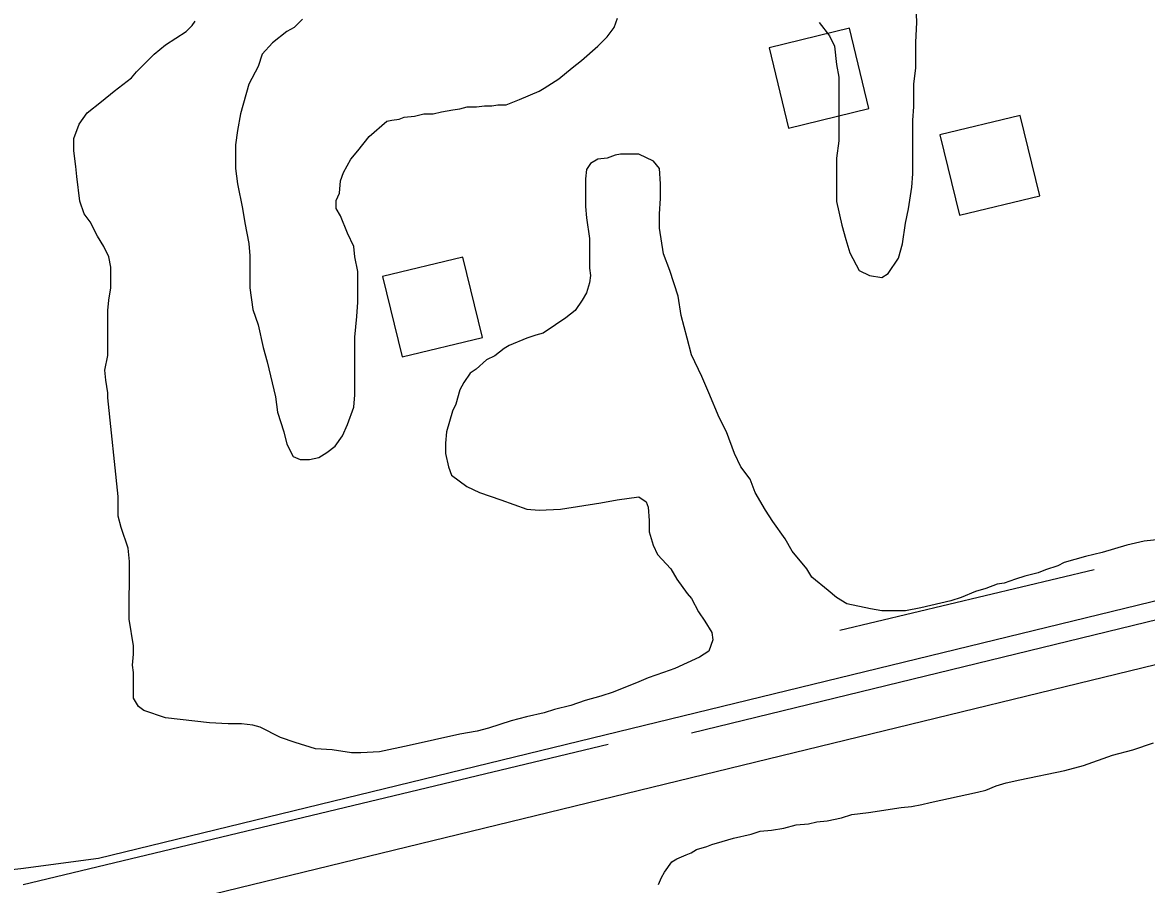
# Model space of a CAD drawing. Extents: x 3263578 to 3301413, y 764927 to 798602.
# Drawn here: x 3295760 to 3296303, y 790524 to 790941 of the extents above; entities that cross this region are included whole.
import ezdxf

# ---------------------------------------------------------------- set-up
doc = ezdxf.new("R2010")
doc.units = 0
for name, color, linetype in [('V-BLDG-OTLN', 7, 'Continuous'), ('V-ROAD-CNTR', 7, 'Continuous'), ('V-SITE-VEGE', 7, 'Continuous'), ('V-TOPO-SHOR', 7, 'Continuous')]:
    doc.layers.add(name, color=color, linetype=linetype)

msp = doc.modelspace()

# ---------------------------------------------------------------- linework, layer by layer
at = {"layer": 'V-BLDG-OTLN'}
for points in [[(3296130.19, 790890.22), (3296169.05, 790899.69), (3296159.58, 790938.55), (3296120.72, 790929.08)], [(3296212.87, 790848.07), (3296251.73, 790857.54), (3296242.26, 790896.41), (3296203.4, 790886.94)], [(3295943.2, 790779.5), (3295982.06, 790788.97), (3295972.59, 790827.84), (3295933.73, 790818.37)]]:
    msp.add_lwpolyline(points, close=True, dxfattribs=at)
at = {"layer": 'V-ROAD-CNTR'}
for points in [[(3295724.13, 790528.05), (3295758.79, 790531.97), (3295796.31, 790536.96), (3296650.89, 790745.21), (3296837.18, 790781.07)], [(3295723.23, 790497.75), (3295762.45, 790502.19), (3295801.86, 790507.43), (3296657.28, 790715.89), (3296842.85, 790751.61)]]:
    msp.add_lwpolyline(points, dxfattribs=at)
at = {"layer": 'V-SITE-VEGE'}
for p, q in [((3296192.27, 790941.38), (3296191.78, 790953.33)), ((3295841.73, 790939.96), (3295843.22, 790941.96)), ((3295895.01, 790942.94), (3295891.02, 790938.96)), ((3296045.88, 790938.92), (3296047.38, 790943.4)), ((3296144.97, 790941.39), (3296149.95, 790934.91)), ((3296191.77, 790931.92), (3296192.27, 790941.38)), ((3295828.78, 790930.51), (3295838.74, 790936.98)), ((3295838.74, 790936.98), (3295841.73, 790939.96)), ((3295887.54, 790936.96), (3295880.57, 790931.49)), ((3295891.02, 790938.96), (3295887.54, 790936.96)), ((3296042.4, 790934.44), (3296045.88, 790938.92)), ((3295823.3, 790926.03), (3295828.78, 790930.51)), ((3295880.57, 790931.49), (3295875.58, 790926.01)), ((3296029.94, 790922.99), (3296037.91, 790929.96)), ((3296037.91, 790929.96), (3296042.4, 790934.44)), ((3296149.95, 790934.91), (3296152.44, 790929.93)), ((3296152.44, 790929.93), (3296153.43, 790920.97)), ((3296191.77, 790919.47), (3296191.77, 790931.92)), ((3295814.83, 790917.56), (3295823.3, 790926.03)), ((3295875.58, 790926.01), (3295873.59, 790920.04)), ((3295873.59, 790920.04), (3295869.11, 790911.58)), ((3296018.99, 790914.03), (3296025.46, 790919.5)), ((3296025.46, 790919.5), (3296029.94, 790922.99)), ((3296153.43, 790920.97), (3296154.42, 790914.99)), ((3296190.77, 790911.5), (3296191.77, 790919.47)), ((3295803.88, 790908.1), (3295812.35, 790914.58)), ((3295812.35, 790914.58), (3295814.83, 790917.56)), ((3296012.02, 790909.55), (3296018.99, 790914.03)), ((3296154.42, 790914.99), (3296154.42, 790884.12)), ((3295797.9, 790903.12), (3295803.88, 790908.1)), ((3295869.11, 790911.58), (3295865.12, 790897.14)), ((3296000.06, 790904.07), (3296009.52, 790908.06)), ((3296009.52, 790908.06), (3296012.02, 790909.55)), ((3296190.77, 790900.55), (3296190.77, 790911.5)), ((3295790.93, 790897.65), (3295797.9, 790903.12)), ((3295993.59, 790901.59), (3296000.06, 790904.07)), ((3295786.95, 790892.18), (3295790.93, 790897.65)), ((3295958.23, 790897.11), (3295962.22, 790898.11)), ((3295962.22, 790898.11), (3295967.7, 790899.1)), ((3295967.7, 790899.1), (3295971.18, 790899.6)), ((3295971.18, 790899.6), (3295974.67, 790900.6)), ((3295974.67, 790900.6), (3295979.15, 790900.6)), ((3295979.15, 790900.6), (3295983.13, 790901.09)), ((3295983.13, 790901.09), (3295986.62, 790901.09)), ((3295986.62, 790901.09), (3295989.6, 790901.59)), ((3295989.6, 790901.59), (3295993.59, 790901.59)), ((3296190.27, 790894.08), (3296190.77, 790900.55)), ((3295784.45, 790885.2), (3295786.95, 790892.18)), ((3295865.12, 790897.14), (3295863.63, 790889.17)), ((3295927.36, 790886.17), (3295935.83, 790893.64)), ((3295935.83, 790893.64), (3295938.32, 790894.13)), ((3295938.32, 790894.13), (3295941.8, 790894.63)), ((3295941.8, 790894.63), (3295944.29, 790895.62)), ((3295944.29, 790895.62), (3295949.27, 790896.12)), ((3295949.27, 790896.12), (3295953.75, 790897.12)), ((3295953.75, 790897.12), (3295958.23, 790897.11)), ((3296190.26, 790868.18), (3296190.27, 790894.08)), ((3295863.63, 790889.17), (3295862.63, 790882.2)), ((3295784.45, 790879.23), (3295784.45, 790885.2)), ((3295862.63, 790882.2), (3295862.62, 790870.75)), ((3295921.88, 790879.2), (3295927.36, 790886.17)), ((3296154.42, 790884.12), (3296153.42, 790875.66)), ((3295785.45, 790871.76), (3295784.45, 790879.23)), ((3295918.39, 790875.21), (3295921.88, 790879.2)), ((3296042.38, 790875.68), (3296037.9, 790875.19)), ((3296046.37, 790877.18), (3296042.38, 790875.68)), ((3296048.85, 790877.68), (3296046.37, 790877.18)), ((3296057.82, 790877.67), (3296048.85, 790877.68)), ((3296064.79, 790874.19), (3296057.82, 790877.67)), ((3296153.42, 790875.66), (3296153.42, 790854.75)), ((3295785.94, 790866.78), (3295785.45, 790871.76)), ((3295862.62, 790870.75), (3295863.62, 790863.28)), ((3295914.91, 790868.74), (3295918.39, 790875.21)), ((3296032.42, 790870.21), (3296031.92, 790865.73)), ((3296034.41, 790873.2), (3296032.42, 790870.21)), ((3296037.9, 790875.19), (3296034.41, 790873.2)), ((3296067.77, 790870.7), (3296064.79, 790874.19)), ((3296068.27, 790863.23), (3296067.77, 790870.7)), ((3295787.43, 790854.83), (3295785.94, 790866.78)), ((3295912.91, 790858.78), (3295913.41, 790864.76)), ((3295913.41, 790864.76), (3295914.91, 790868.74)), ((3296031.92, 790865.73), (3296031.92, 790852.28)), ((3296189.77, 790861.71), (3296190.26, 790868.18)), ((3295863.62, 790863.28), (3295866.11, 790851.32)), ((3296068.27, 790856.26), (3296068.27, 790863.23)), ((3296188.27, 790851.25), (3296189.77, 790861.71)), ((3295789.42, 790848.85), (3295787.43, 790854.83)), ((3295911.42, 790855.3), (3295912.91, 790858.78)), ((3295911.42, 790851.31), (3295911.42, 790855.3)), ((3296067.77, 790848.79), (3296068.27, 790856.26)), ((3296153.42, 790854.75), (3296155.9, 790843.29)), ((3295792.41, 790844.87), (3295789.42, 790848.85)), ((3295866.11, 790851.32), (3295867.1, 790844.35)), ((3295913.41, 790847.83), (3295911.42, 790851.31)), ((3296031.92, 790852.28), (3296032.42, 790846.81)), ((3296067.77, 790841.82), (3296067.77, 790848.79)), ((3296186.77, 790844.28), (3296188.27, 790851.25)), ((3295795.9, 790837.9), (3295792.41, 790844.87)), ((3295867.1, 790844.35), (3295869.09, 790834.39)), ((3295916.89, 790839.36), (3295913.41, 790847.83)), ((3296032.42, 790846.81), (3296033.91, 790836.85)), ((3296155.9, 790843.29), (3296157.89, 790836.32)), ((3296185.28, 790834.33), (3296186.77, 790844.28)), ((3295798.88, 790832.92), (3295795.9, 790837.9)), ((3295919.88, 790832.89), (3295916.89, 790839.36)), ((3296069.76, 790829.37), (3296067.77, 790841.82)), ((3295801.37, 790827.94), (3295798.88, 790832.92)), ((3295869.09, 790834.39), (3295869.59, 790828.42)), ((3295920.38, 790827.91), (3295919.88, 790832.89)), ((3296033.91, 790836.85), (3296033.9, 790822.41)), ((3296157.89, 790836.32), (3296159.88, 790829.85)), ((3296183.29, 790827.35), (3296185.28, 790834.33)), ((3295802.37, 790822.96), (3295801.37, 790827.94)), ((3295869.59, 790828.42), (3295869.58, 790812.98)), ((3295921.87, 790820.94), (3295920.38, 790827.91)), ((3296072.74, 790821.4), (3296069.76, 790829.37)), ((3296159.88, 790829.85), (3296164.36, 790821.38)), ((3296178.3, 790819.88), (3296183.29, 790827.35)), ((3295802.36, 790813), (3295802.37, 790822.96)), ((3296033.9, 790822.41), (3296034.4, 790818.92)), ((3296076.72, 790808.95), (3296072.74, 790821.4)), ((3296164.36, 790821.38), (3296169.34, 790818.89)), ((3295921.87, 790806), (3295921.87, 790820.94)), ((3296034.4, 790818.92), (3296033.9, 790815.44)), ((3296169.34, 790818.89), (3296175.32, 790817.89)), ((3296175.32, 790817.89), (3296178.3, 790819.88)), ((3295801.37, 790807.03), (3295802.36, 790813)), ((3295869.58, 790812.98), (3295871.08, 790802.53)), ((3296032.41, 790810.46), (3296030.42, 790806.97)), ((3296033.9, 790815.44), (3296032.41, 790810.46)), ((3295800.87, 790802.04), (3295801.37, 790807.03)), ((3295921.37, 790799.03), (3295921.87, 790806)), ((3296030.42, 790806.97), (3296026.93, 790801.99)), ((3296078.21, 790799.49), (3296076.72, 790808.95)), ((3295800.86, 790780.14), (3295800.87, 790802.04)), ((3295871.08, 790802.53), (3295873.56, 790795.06)), ((3296026.93, 790801.99), (3296022.45, 790798.51)), ((3296081.2, 790788.54), (3296078.21, 790799.49)), ((3295873.56, 790795.06), (3295876.05, 790784.1)), ((3295920.37, 790789.07), (3295921.37, 790799.03)), ((3296017.47, 790795.03), (3296011.49, 790791.04)), ((3296022.45, 790798.51), (3296017.47, 790795.03)), ((3295920.36, 790761.19), (3295920.37, 790789.07)), ((3296003.52, 790788.56), (3295995.06, 790785.07)), ((3296008, 790790.05), (3296003.52, 790788.56)), ((3296011.49, 790791.04), (3296008, 790790.05)), ((3296083.19, 790780.57), (3296081.2, 790788.54)), ((3295876.05, 790784.1), (3295878.04, 790777.13)), ((3295992.57, 790783.58), (3295988.08, 790780.09)), ((3295995.06, 790785.07), (3295992.57, 790783.58)), ((3295799.37, 790773.17), (3295800.86, 790780.14)), ((3295984.1, 790778.1), (3295979.12, 790773.62)), ((3295988.08, 790780.09), (3295984.1, 790778.1)), ((3296088.17, 790770.11), (3296083.19, 790780.57)), ((3295799.86, 790768.19), (3295799.37, 790773.17)), ((3295878.04, 790777.13), (3295882.02, 790760.2)), ((3295979.12, 790773.62), (3295976.13, 790771.63)), ((3295800.86, 790762.21), (3295799.86, 790768.19)), ((3295973.14, 790767.15), (3295971.15, 790763.67)), ((3295976.13, 790771.63), (3295973.14, 790767.15)), ((3296091.65, 790762.15), (3296088.17, 790770.11)), ((3295800.86, 790759.72), (3295800.86, 790762.21)), ((3295971.15, 790763.67), (3295969.16, 790756.7)), ((3296096.63, 790750.19), (3296091.65, 790762.15)), ((3295805.82, 790711.92), (3295800.86, 790759.72)), ((3295882.02, 790760.2), (3295883.01, 790752.73)), ((3295919.86, 790755.21), (3295920.36, 790761.19)), ((3295969.16, 790756.7), (3295967.66, 790753.21)), ((3295883.01, 790752.73), (3295886, 790743.27)), ((3295916.87, 790746.75), (3295919.86, 790755.21)), ((3295967.66, 790753.21), (3295964.67, 790743.25)), ((3295914.38, 790741.27), (3295916.87, 790746.75)), ((3296100.11, 790743.22), (3296096.63, 790750.19)), ((3295886, 790743.27), (3295887.49, 790737.3)), ((3295910.9, 790736.29), (3295914.38, 790741.27)), ((3295964.67, 790743.25), (3295964.18, 790737.78)), ((3296104.09, 790732.76), (3296100.11, 790743.22)), ((3295887.49, 790737.3), (3295890.48, 790731.32)), ((3295906.91, 790733.31), (3295910.9, 790736.29)), ((3295964.18, 790737.78), (3295964.18, 790732.8)), ((3295890.48, 790731.32), (3295893.96, 790729.82)), ((3295893.96, 790729.82), (3295898.45, 790729.82)), ((3295898.45, 790729.82), (3295902.93, 790730.82)), ((3295902.93, 790730.82), (3295906.91, 790733.31)), ((3295964.18, 790732.8), (3295965.67, 790726.32)), ((3296107.08, 790726.29), (3296104.09, 790732.76)), ((3295965.67, 790726.32), (3295967.16, 790722.34)), ((3296111.56, 790720.32), (3296107.08, 790726.29)), ((3295967.16, 790722.34), (3295974.63, 790716.86)), ((3296114.05, 790713.84), (3296111.56, 790720.32)), ((3295974.63, 790716.86), (3295980.6, 790713.87)), ((3295980.6, 790713.87), (3295991.06, 790710.38)), ((3296119.02, 790705.38), (3296114.05, 790713.84)), ((3295805.82, 790702.46), (3295805.82, 790711.92)), ((3295991.06, 790710.38), (3296003.5, 790705.9)), ((3296019.93, 790705.89), (3296039.35, 790708.88)), ((3296039.35, 790708.88), (3296047.32, 790710.37)), ((3296047.32, 790710.37), (3296057.78, 790711.86)), ((3296057.78, 790711.86), (3296061.27, 790709.37)), ((3296061.27, 790709.37), (3296062.26, 790706.88)), ((3296062.26, 790706.88), (3296062.76, 790700.41)), ((3295807.31, 790696.98), (3295805.82, 790702.46)), ((3296003.5, 790705.9), (3296009.48, 790705.4)), ((3296009.48, 790705.4), (3296019.93, 790705.89)), ((3296122.51, 790699.9), (3296119.02, 790705.38)), ((3295810.8, 790687.02), (3295807.31, 790696.98)), ((3296062.76, 790700.41), (3296062.76, 790694.93)), ((3296128.48, 790691.43), (3296122.51, 790699.9)), ((3296062.76, 790694.93), (3296064.74, 790688.46)), ((3296131.97, 790685.45), (3296128.48, 790691.43)), ((3296311.22, 790691.39), (3296302.26, 790690.4)), ((3295811.3, 790680.55), (3295810.8, 790687.02)), ((3296064.74, 790688.46), (3296066.73, 790683.97)), ((3296138.94, 790676.99), (3296131.97, 790685.45)), ((3296293.79, 790688.41), (3296281.85, 790684.92)), ((3296302.26, 790690.4), (3296293.79, 790688.41)), ((3295811.29, 790652.66), (3295811.3, 790680.55)), ((3296066.73, 790683.97), (3296073.21, 790677)), ((3296263.42, 790679.95), (3296260.43, 790678.45)), ((3296273.88, 790682.93), (3296263.42, 790679.95)), ((3296281.85, 790684.92), (3296273.88, 790682.93)), ((3296073.21, 790677), (3296076.2, 790672.02)), ((3296141.42, 790673), (3296138.94, 790676.99)), ((3296250.97, 790674.97), (3296244.5, 790673.48)), ((3296254.46, 790676.46), (3296250.97, 790674.97)), ((3296260.43, 790678.45), (3296254.46, 790676.46)), ((3296076.2, 790672.02), (3296081.17, 790665.05)), ((3296149.39, 790666.53), (3296141.42, 790673)), ((3296231.05, 790669.5), (3296225.57, 790667.51)), ((3296234.54, 790669.99), (3296231.05, 790669.5)), ((3296240.01, 790671.99), (3296234.54, 790669.99)), ((3296244.5, 790673.48), (3296240.01, 790671.99)), ((3296081.17, 790665.05), (3296083.16, 790662.56)), ((3296153.37, 790663.04), (3296149.39, 790666.53)), ((3296220.59, 790666.01), (3296213.62, 790663.03)), ((3296225.57, 790667.51), (3296220.59, 790666.01)), ((3296083.16, 790662.56), (3296086.65, 790656.08)), ((3296158.35, 790660.05), (3296153.37, 790663.04)), ((3296169.8, 790657.56), (3296158.35, 790660.05)), ((3296194.2, 790658.05), (3296186.73, 790656.56)), ((3296208.64, 790661.54), (3296194.2, 790658.05)), ((3296213.62, 790663.03), (3296208.64, 790661.54)), ((3295813.28, 790639.72), (3295811.29, 790652.66)), ((3296086.65, 790656.08), (3296089.63, 790651.6)), ((3296175.28, 790656.56), (3296169.8, 790657.56)), ((3296186.73, 790656.56), (3296175.28, 790656.56)), ((3296089.63, 790651.6), (3296093.12, 790646.13)), ((3296093.62, 790642.64), (3296091.62, 790637.16)), ((3296093.12, 790646.13), (3296093.62, 790642.64)), ((3295813.28, 790635.73), (3295813.28, 790639.72)), ((3296091.62, 790637.16), (3296087.14, 790634.18)), ((3295812.78, 790630.26), (3295813.28, 790635.73)), ((3296087.14, 790634.18), (3296075.19, 790628.7)), ((3295813.27, 790626.77), (3295812.78, 790630.26)), ((3295813.27, 790614.32), (3295813.27, 790626.77)), ((3296069.71, 790626.71), (3296062.24, 790624.22)), ((3296075.19, 790628.7), (3296069.71, 790626.71)), ((3296057.76, 790622.23), (3296045.31, 790617.26)), ((3296062.24, 790624.22), (3296057.76, 790622.23)), ((3296039.33, 790615.27), (3296031.87, 790613.28)), ((3296045.31, 790617.26), (3296039.33, 790615.27)), ((3295815.76, 790610.33), (3295813.27, 790614.32)), ((3295818.25, 790608.34), (3295815.76, 790610.33)), ((3296024.89, 790610.79), (3296016.93, 790608.8)), ((3296031.87, 790613.28), (3296024.89, 790610.79)), ((3295828.71, 790604.86), (3295818.25, 790608.34)), ((3295850.12, 790602.36), (3295828.71, 790604.86)), ((3296003.48, 790605.32), (3295996.01, 790603.33)), ((3296011.95, 790607.31), (3296003.48, 790605.32)), ((3296016.93, 790608.8), (3296011.95, 790607.31)), ((3295859.08, 790601.86), (3295850.12, 790602.36)), ((3295865.55, 790601.86), (3295859.08, 790601.86)), ((3295871.03, 790601.36), (3295865.55, 790601.86)), ((3295874.52, 790600.36), (3295871.03, 790601.36)), ((3295884.47, 790595.39), (3295874.52, 790600.36)), ((3295979.58, 790598.35), (3295971.11, 790596.86)), ((3295985.06, 790599.84), (3295979.58, 790598.35)), ((3295996.01, 790603.33), (3295985.06, 790599.84)), ((3295891.44, 790592.89), (3295884.47, 790595.39)), ((3295901.4, 790589.9), (3295891.44, 790592.89)), ((3295971.11, 790596.86), (3295946.71, 790591.39)), ((3296296.76, 790589.31), (3296306.72, 790592.8)), ((3295909.37, 790589.4), (3295901.4, 790589.9)), ((3295918.83, 790587.91), (3295909.37, 790589.4)), ((3295923.31, 790587.91), (3295918.83, 790587.91)), ((3295932.27, 790588.4), (3295923.31, 790587.91)), ((3295946.71, 790591.39), (3295932.27, 790588.4)), ((3296286.8, 790586.83), (3296296.76, 790589.31)), ((3296263.89, 790579.36), (3296272.86, 790581.85)), ((3296272.86, 790581.85), (3296286.8, 790586.83)), ((3296241.98, 790574.89), (3296263.89, 790579.36)), ((3296225.55, 790569.91), (3296230.53, 790571.9)), ((3296230.53, 790571.9), (3296235.51, 790573.4)), ((3296235.51, 790573.4), (3296241.98, 790574.89)), ((3296198.66, 790563.94), (3296221.57, 790568.91)), ((3296221.57, 790568.91), (3296225.55, 790569.91)), ((3296168.79, 790558.97), (3296184.72, 790561.46)), ((3296184.72, 790561.46), (3296189.7, 790561.95)), ((3296189.7, 790561.95), (3296194.68, 790562.95)), ((3296194.68, 790562.95), (3296198.66, 790563.94)), ((3296143.89, 790554.49), (3296148.87, 790554.99)), ((3296148.87, 790554.99), (3296155.84, 790556.48)), ((3296155.84, 790556.48), (3296160.82, 790557.98)), ((3296160.82, 790557.98), (3296168.79, 790558.97)), ((3296112.02, 790548.53), (3296116.5, 790550.02)), ((3296116.5, 790550.02), (3296121.98, 790550.51)), ((3296121.98, 790550.51), (3296127.95, 790551.51)), ((3296127.95, 790551.51), (3296133.93, 790553)), ((3296133.93, 790553), (3296139.9, 790553.5)), ((3296139.9, 790553.5), (3296143.89, 790554.49)), ((3296093.1, 790543.55), (3296098.08, 790545.05)), ((3296098.08, 790545.05), (3296103.55, 790546.54)), ((3296103.55, 790546.54), (3296112.02, 790548.53)), ((3296076.16, 790536.58), (3296080.65, 790538.58)), ((3296080.65, 790538.58), (3296083.14, 790539.57)), ((3296083.14, 790539.57), (3296085.63, 790541.07)), ((3296085.63, 790541.07), (3296090.6, 790542.56)), ((3296090.6, 790542.56), (3296093.1, 790543.55)), ((3296070.18, 790530.11), (3296073.68, 790535.09)), ((3296073.68, 790535.09), (3296076.16, 790536.58)), ((3296067.2, 790524.14), (3296068.69, 790527.62)), ((3296068.69, 790527.62), (3296070.18, 790530.11))]:
    msp.add_line(p, q, dxfattribs=at)
at = {"layer": 'V-TOPO-SHOR'}
for p, q in [((3296083.29, 790597.64), (3296505.79, 790700.47)), ((3296154.93, 790647.23), (3296278.01, 790676.61)), ((3295759.98, 790524.19), (3296042.87, 790592.13))]:
    msp.add_line(p, q, dxfattribs=at)

doc.saveas('drawing.dxf')
